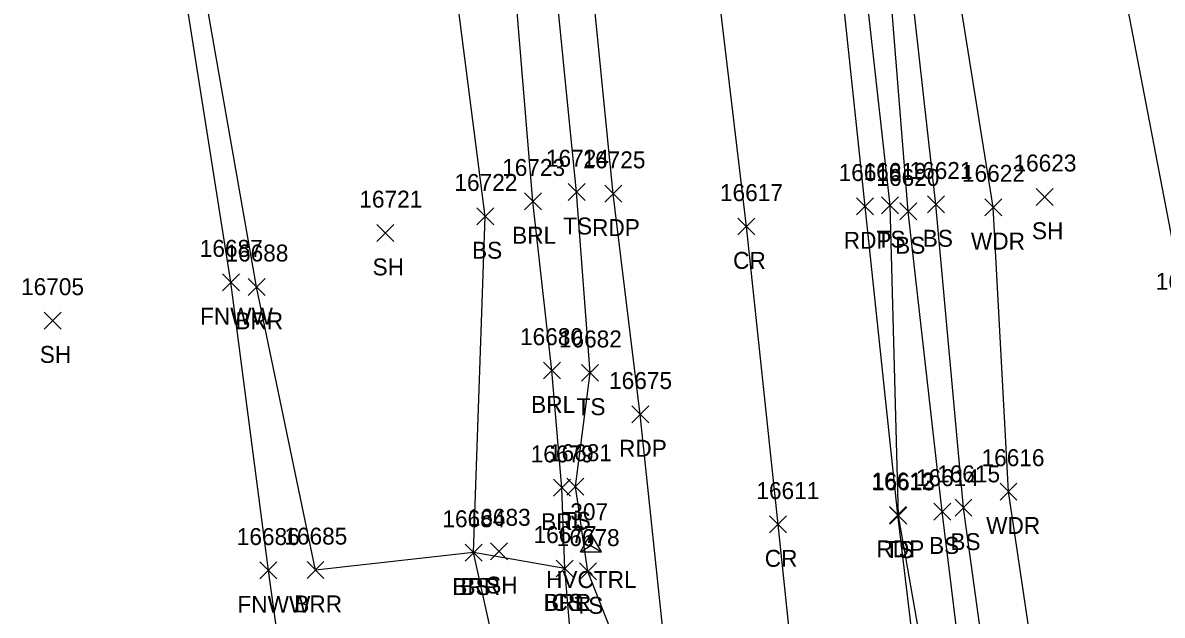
# Model space of a CAD drawing. Extents: x 1439173 to 1457902, y 641926 to 659889.
# Drawn here: x 1445643 to 1445777.6, y 655802.7 to 655872.6 of the extents above; entities that cross this region are included whole.
import ezdxf

# ---------------------------------------------------------------- set-up
doc = ezdxf.new("R2010")
doc.units = 0
for name, color, linetype in [('C_A', 7, 'Continuous'), ('C_I', 7, 'Continuous'), ('CPSM', 7, 'Continuous'), ('L_A', 7, 'Continuous'), ('L_I', 7, 'Continuous'), ('L_TIC', 7, 'Continuous'), ('LABL', 7, 'Continuous'), ('LAWA', 7, 'Continuous'), ('LELB', 7, 'Continuous'), ('LFNC', 7, 'Continuous'), ('P_A', 7, 'Continuous'), ('P_I', 7, 'Continuous'), ('P_TIC', 7, 'Continuous'), ('PET', 7, 'Continuous'), ('PRC', 7, 'Continuous')]:
    doc.layers.add(name, color=color, linetype=linetype)

msp = doc.modelspace()

# ---------------------------------------------------------------- linework, layer by layer
at = {"layer": 'CPSM'}
for p, q in [((1445708.84, 655810.16), (1445710.09, 655812.33)), ((1445711.34, 655810.16), (1445710.09, 655812.33)), ((1445710.09, 655810.88), (1445710.09, 655812.33)), ((1445708.84, 655810.16), (1445710.09, 655810.88)), ((1445710.09, 655810.88), (1445710.09, 655810.88)), ((1445710.09, 655810.88), (1445711.34, 655810.16)), ((1445708.84, 655810.16), (1445711.34, 655810.16))]:
    msp.add_line(p, q, dxfattribs=at)
at = {"layer": 'L_TIC'}
for points in [[(1445707.4, 655851.61), (1445709.4, 655853.61)], [(1445709.4, 655851.61), (1445707.4, 655853.61)], [(1445702.23, 655850.52), (1445704.23, 655852.52)], [(1445704.23, 655850.52), (1445702.23, 655852.52)], [(1445749.84, 655850.16), (1445751.84, 655852.16)], [(1445751.84, 655850.16), (1445749.84, 655852.16)], [(1445762.69, 655851.05), (1445764.69, 655853.05)], [(1445764.69, 655851.05), (1445762.69, 655853.05)], [(1445696.6, 655848.75), (1445698.6, 655850.75)], [(1445698.6, 655848.75), (1445696.6, 655850.75)], [(1445744.42, 655850.05), (1445746.42, 655852.05)], [(1445746.42, 655850.05), (1445744.42, 655852.05)], [(1445746.58, 655849.34), (1445748.58, 655851.34)], [(1445748.58, 655849.34), (1445746.58, 655851.34)], [(1445756.61, 655849.83), (1445758.61, 655851.83)], [(1445758.61, 655849.83), (1445756.61, 655851.83)], [(1445684.8, 655846.78), (1445686.8, 655848.78)], [(1445686.8, 655846.78), (1445684.8, 655848.78)], [(1445666.56, 655840.97), (1445668.56, 655842.97)], [(1445668.56, 655840.97), (1445666.56, 655842.97)], [(1445669.59, 655840.42), (1445671.59, 655842.42)], [(1445671.59, 655840.42), (1445669.59, 655842.42)], [(1445645.49, 655836.45), (1445647.49, 655838.45)], [(1445647.49, 655836.45), (1445645.49, 655838.45)], [(1445704.48, 655830.55), (1445706.48, 655832.55)], [(1445706.48, 655830.55), (1445704.48, 655832.55)], [(1445708.99, 655830.28), (1445710.99, 655832.28)], [(1445710.99, 655830.28), (1445708.99, 655832.28)], [(1445705.66, 655816.71), (1445707.66, 655818.71)], [(1445707.66, 655816.71), (1445705.66, 655818.71)], [(1445707.25, 655816.85), (1445709.25, 655818.85)], [(1445709.25, 655816.85), (1445707.25, 655818.85)], [(1445758.41, 655816.26), (1445760.41, 655818.26)], [(1445760.41, 655816.26), (1445758.41, 655818.26)], [(1445750.59, 655813.9), (1445752.59, 655815.9)], [(1445752.59, 655813.9), (1445750.59, 655815.9)], [(1445753.1, 655814.35), (1445755.1, 655816.35)], [(1445755.1, 655814.35), (1445753.1, 655816.35)], [(1445745.4, 655813.41), (1445747.4, 655815.41)], [(1445747.4, 655813.41), (1445745.4, 655815.41)], [(1445695.23, 655809.05), (1445697.23, 655811.05)], [(1445697.23, 655809.05), (1445695.23, 655811.05)], [(1445695.23, 655809.05), (1445697.23, 655811.05)], [(1445697.23, 655809.05), (1445695.23, 655811.05)], [(1445698.22, 655809.22), (1445700.22, 655811.22)], [(1445700.22, 655809.22), (1445698.22, 655811.22)], [(1445705.99, 655807.18), (1445707.99, 655809.18)], [(1445707.99, 655807.18), (1445705.99, 655809.18)], [(1445705.99, 655807.18), (1445707.99, 655809.18)], [(1445707.99, 655807.18), (1445705.99, 655809.18)], [(1445705.99, 655807.18), (1445707.99, 655809.18)], [(1445707.99, 655807.18), (1445705.99, 655809.18)], [(1445670.99, 655806.95), (1445672.99, 655808.95)], [(1445672.99, 655806.95), (1445670.99, 655808.95)], [(1445676.55, 655807), (1445678.55, 655809)], [(1445678.55, 655807), (1445676.55, 655809)], [(1445708.73, 655806.83), (1445710.73, 655808.83)], [(1445710.73, 655806.83), (1445708.73, 655808.83)]]:
    msp.add_lwpolyline(points, dxfattribs=at)
at = {"layer": 'LABL'}
for points in [[(1445706.99, 655808.18), (1445706.66, 655817.71), (1445705.48, 655831.55), (1445703.23, 655851.52), (1445699.29, 655899.11), (1445695.3, 655931.59), (1445690.84, 655979.88), (1445686.24, 656026.76), (1445679.37, 656070.46), (1445679.35, 656070.74), (1445669.44, 656069.53), (1445661.14, 656067.01), (1445654.23, 655990.47)], [(1445706.99, 655808.18), (1445696.23, 655810.05), (1445677.55, 655808), (1445670.59, 655841.42), (1445663.36, 655882.47), (1445655.36, 655940.15), (1445654.23, 655990.47)]]:
    msp.add_lwpolyline(points, dxfattribs=at)
at = {"layer": 'LAWA'}
msp.add_lwpolyline([(1445880.91, 655687.15), (1445878.85, 655714.56), (1445874.37, 655742.55), (1445849.25, 655749.63), (1445839.94, 655710.41), (1445830.17, 655686.07), (1445821.49, 655669.57), (1445824.23, 655628.69), (1445822.97, 655597.66), (1445820.39, 655576.97), (1445815.71, 655551.89), (1445810.68, 655544.62), (1445793.19, 655547.17), (1445789.99, 655551.77), (1445786.68, 655574.96), (1445779.78, 655625.36), (1445778.61, 655660.93), (1445772.89, 655707.15), (1445766.64, 655768.58), (1445759.41, 655817.26), (1445757.61, 655850.83), (1445752.34, 655883.76)], dxfattribs=at)
at = {"layer": 'LELB'}
for points in [[(1445728.72, 655671.43), (1445724.52, 655702.45), (1445720.84, 655742.58), (1445716, 655782.4), (1445713.77, 655797.51), (1445709.73, 655807.83), (1445708.25, 655817.85), (1445709.99, 655831.28), (1445708.4, 655852.61), (1445703.69, 655899.58), (1445699.33, 655933.37), (1445696.5, 655980.37), (1445692.12, 656026.74), (1445685.43, 656069.93), (1445685.06, 656094.49), (1445679, 656132.73), (1445674.3, 656175.56), (1445670.06, 656221.8), (1445667.27, 656269.37), (1445662.45, 656322.8)], [(1445746.96, 655422.92), (1445741.26, 655462.52), (1445737.44, 655511.28), (1445731.39, 655550.88), (1445724.5, 655583.85), (1445718.85, 655638.28), (1445715.03, 655670.75), (1445714.04, 655696.64), (1445716.2, 655699.1), (1445716.97, 655700.52), (1445716.91, 655701.85), (1445716.35, 655703.45), (1445714.42, 655707.48), (1445709.65, 655744.19), (1445702.72, 655780.74), (1445696.23, 655810.05), (1445697.6, 655849.75), (1445691.32, 655898.48), (1445686.55, 655924.46), (1445685.31, 655930.73), (1445686.34, 655978.81), (1445684.47, 655978.09), (1445675.85, 656025.7), (1445679.37, 656070.46)], [(1445768.25, 655707.3), (1445760.59, 655768.29), (1445754.1, 655815.35), (1445750.84, 655851.16), (1445747.41, 655881.74)], [(1445910.87, 655573.04), (1445883.42, 655551.91), (1445856.43, 655537.81), (1445827.19, 655530.49), (1445806.3, 655527.46), (1445787.31, 655536.25), (1445783.67, 655537.52), (1445781.58, 655539.38), (1445780.03, 655547.44), (1445776.83, 655569.78), (1445770.1, 655623.67), (1445765.95, 655659.94), (1445762.48, 655702.22), (1445761.38, 655708.51), (1445754.5, 655768.56), (1445746.4, 655814.41), (1445745.42, 655851.05), (1445742.11, 655880.67)], [(1445768.25, 655707.3), (1445767.67, 655707.26), (1445766.73, 655707.12), (1445766.32, 655707.96), (1445757.27, 655768.44), (1445751.59, 655814.9), (1445747.58, 655850.34), (1445745.1, 655880.72)], [(1445905.02, 655584.47), (1445874.86, 655568.38), (1445848.83, 655556.06), (1445815.71, 655551.89), (1445799.54, 655554.16), (1445792.69, 655573.38), (1445795.18, 655624.51), (1445795.1, 655661.3), (1445788.15, 655713.59), (1445783.01, 655757.21), (1445781.5, 655800.42), (1445780.48, 655838.08), (1445772.55, 655879.27)], [(1445714.04, 655696.64), (1445717.6, 655698.71), (1445718.11, 655702.44), (1445716.92, 655707.3), (1445715.91, 655743.9), (1445709.26, 655781.52), (1445706.99, 655808.18)]]:
    msp.add_lwpolyline(points, dxfattribs=at)
at = {"layer": 'LFNC'}
msp.add_lwpolyline([(1445715.24, 655419.82), (1445710.43, 655473.31), (1445706.37, 655509.25), (1445702.41, 655550.98), (1445699.06, 655583.87), (1445693.57, 655637.12), (1445690.42, 655668.71), (1445687.6, 655698.96), (1445687.24, 655700.36), (1445686.99, 655701.92), (1445686.64, 655704.61), (1445686.09, 655707.52), (1445680.76, 655745.72), (1445675.88, 655779.77), (1445671.99, 655807.95), (1445667.56, 655841.97), (1445661.38, 655881.15), (1445652.61, 655938.95), (1445651.14, 655990.97), (1445657.87, 656047.22), (1445653.08, 656100.33), (1445648.93, 656147.89)], dxfattribs=at)
at = {"layer": 'P_TIC'}
for points in [[(1445711.73, 655851.42), (1445713.73, 655853.42)], [(1445713.73, 655851.42), (1445711.73, 655853.42)], [(1445741.47, 655849.92), (1445743.47, 655851.92)], [(1445743.47, 655849.92), (1445741.47, 655851.92)], [(1445727.45, 655847.55), (1445729.45, 655849.55)], [(1445729.45, 655847.55), (1445727.45, 655849.55)], [(1445714.91, 655825.37), (1445716.91, 655827.37)], [(1445716.91, 655825.37), (1445714.91, 655827.37)], [(1445745.34, 655813.5), (1445747.34, 655815.5)], [(1445747.34, 655813.5), (1445745.34, 655815.5)], [(1445731.19, 655812.38), (1445733.19, 655814.38)], [(1445733.19, 655812.38), (1445731.19, 655814.38)]]:
    msp.add_lwpolyline(points, dxfattribs=at)
at = {"layer": 'PET'}
for points in [[(1445732.25, 655672.04), (1445729.24, 655703.6), (1445724.79, 655742.85), (1445720.48, 655783.11), (1445715.91, 655826.37), (1445712.73, 655852.42), (1445707.92, 655900.72), (1445704.49, 655932.79), (1445700.03, 655980.6), (1445695.1, 656026.83), (1445690.38, 656071), (1445688.66, 656070.78), (1445683.81, 656133.12), (1445680.06, 656177.31), (1445675.79, 656222.42), (1445671.22, 656270.27), (1445668.1, 656323.11)], [(1445763.49, 655659.93), (1445757.96, 655710.86), (1445751.9, 655768.22), (1445746.34, 655814.5), (1445742.47, 655850.92), (1445739.33, 655880.61)]]:
    msp.add_lwpolyline(points, dxfattribs=at)
at = {"layer": 'PRC'}
msp.add_lwpolyline([(1445748.72, 655659.09), (1445743.06, 655709.91), (1445737, 655767.6), (1445732.19, 655813.38), (1445728.45, 655848.55), (1445724.75, 655879.62), (1445722.55, 655901.94), (1445719.16, 655934.83), (1445714.4, 655980.96), (1445709.54, 656027.01), (1445704.74, 656071.75), (1445698.56, 656133.8), (1445694.24, 656178.58), (1445690.12, 656222.6), (1445685.95, 656271.41), (1445683.07, 656323.48)], dxfattribs=at)

# ---------------------------------------------------------------- texts
at = {"layer": 'C_A'}
msp.add_text('HVCTRL', height=2, dxfattribs=at).set_placement((1445704.78, 655805.88))
at = {"layer": 'C_I'}
msp.add_text('307', height=2, dxfattribs=at).set_placement((1445707.65, 655813.88))
at = {"layer": 'L_A'}
for s, p in [('TS', (1445706.81, 655847.61)), ('BRL', (1445700.78, 655846.52)), ('TS', (1445743.83, 655846.05)), ('BS', (1445749.28, 655846.16)), ('SH', (1445762.18, 655847.05)), ('BS', (1445696.04, 655844.75)), ('BS', (1445746.02, 655845.34)), ('WDR', (1445754.97, 655845.83)), ('SH', (1445684.29, 655842.78)), ('FNWW', (1445663.91, 655836.97)), ('BRR', (1445668.08, 655836.42)), ('SH', (1445644.98, 655832.45)), ('BRL', (1445703.02, 655826.55)), ('TS', (1445708.39, 655826.28)), ('BRL', (1445704.21, 655812.71)), ('TS', (1445706.66, 655812.85)), ('WDR', (1445756.77, 655812.26)), ('BS', (1445750.03, 655809.9)), ('BS', (1445752.54, 655810.35)), ('TS', (1445744.81, 655809.41)), ('BRR', (1445693.71, 655805.05)), ('BS', (1445694.67, 655805.05)), ('SH', (1445697.71, 655805.22)), ('BRR', (1445675.04, 655803)), ('BRR', (1445704.48, 655803.18)), ('BRL', (1445704.54, 655803.18)), ('CS', (1445705.43, 655803.18)), ('FNWW', (1445668.33, 655802.95)), ('TS', (1445708.14, 655802.83))]:
    msp.add_text(s, height=2, dxfattribs=at).set_placement(p)
at = {"layer": 'L_I'}
for s, p in [('16724', (1445704.77, 655855.61)), ('16723', (1445699.6, 655854.52)), ('16621', (1445747.72, 655854.16)), ('16623', (1445760, 655855.05)), ('16722', (1445693.96, 655852.75)), ('16619', (1445742.29, 655854.05)), ('16620', (1445743.81, 655853.34)), ('16622', (1445753.92, 655853.83)), ('16721', (1445682.73, 655850.78)), ('16687', (1445663.88, 655844.97)), ('16688', (1445666.91, 655844.42)), ('16624', (1445776.8, 655841.08)), ('16705', (1445642.77, 655840.45)), ('16680', (1445701.71, 655834.55)), ('16682', (1445706.3, 655834.28)), ('16679', (1445702.97, 655820.71)), ('16681', (1445705.13, 655820.85)), ('16616', (1445756.23, 655820.26)), ('16614', (1445748.47, 655817.9)), ('16615', (1445750.98, 655818.35)), ('16613', (1445743.29, 655817.41)), ('16684', (1445692.54, 655813.05)), ('16684', (1445692.54, 655813.05)), ('16683', (1445695.53, 655813.22)), ('16677', (1445703.31, 655811.18)), ('16677', (1445703.31, 655811.18)), ('16677', (1445703.31, 655811.18)), ('16686', (1445668.25, 655810.95)), ('16685', (1445673.87, 655811)), ('16678', (1445706.04, 655810.83))]:
    msp.add_text(s, height=2, dxfattribs=at).set_placement(p)
at = {"layer": 'P_A'}
for s, p in [('RDP', (1445710.22, 655847.42)), ('RDP', (1445739.95, 655845.92)), ('CR', (1445726.88, 655843.55)), ('RDP', (1445713.4, 655821.37)), ('CR', (1445730.62, 655808.38)), ('RDP', (1445743.82, 655809.5))]:
    msp.add_text(s, height=2, dxfattribs=at).set_placement(p)
at = {"layer": 'P_I'}
for s, p in [('16725', (1445709.09, 655855.42)), ('16618', (1445739.35, 655853.92)), ('16617', (1445725.33, 655851.55)), ('16675', (1445712.23, 655829.37)), ('16612', (1445743.22, 655817.5)), ('16611', (1445729.63, 655816.38))]:
    msp.add_text(s, height=2, dxfattribs=at).set_placement(p)

doc.saveas('drawing.dxf')
